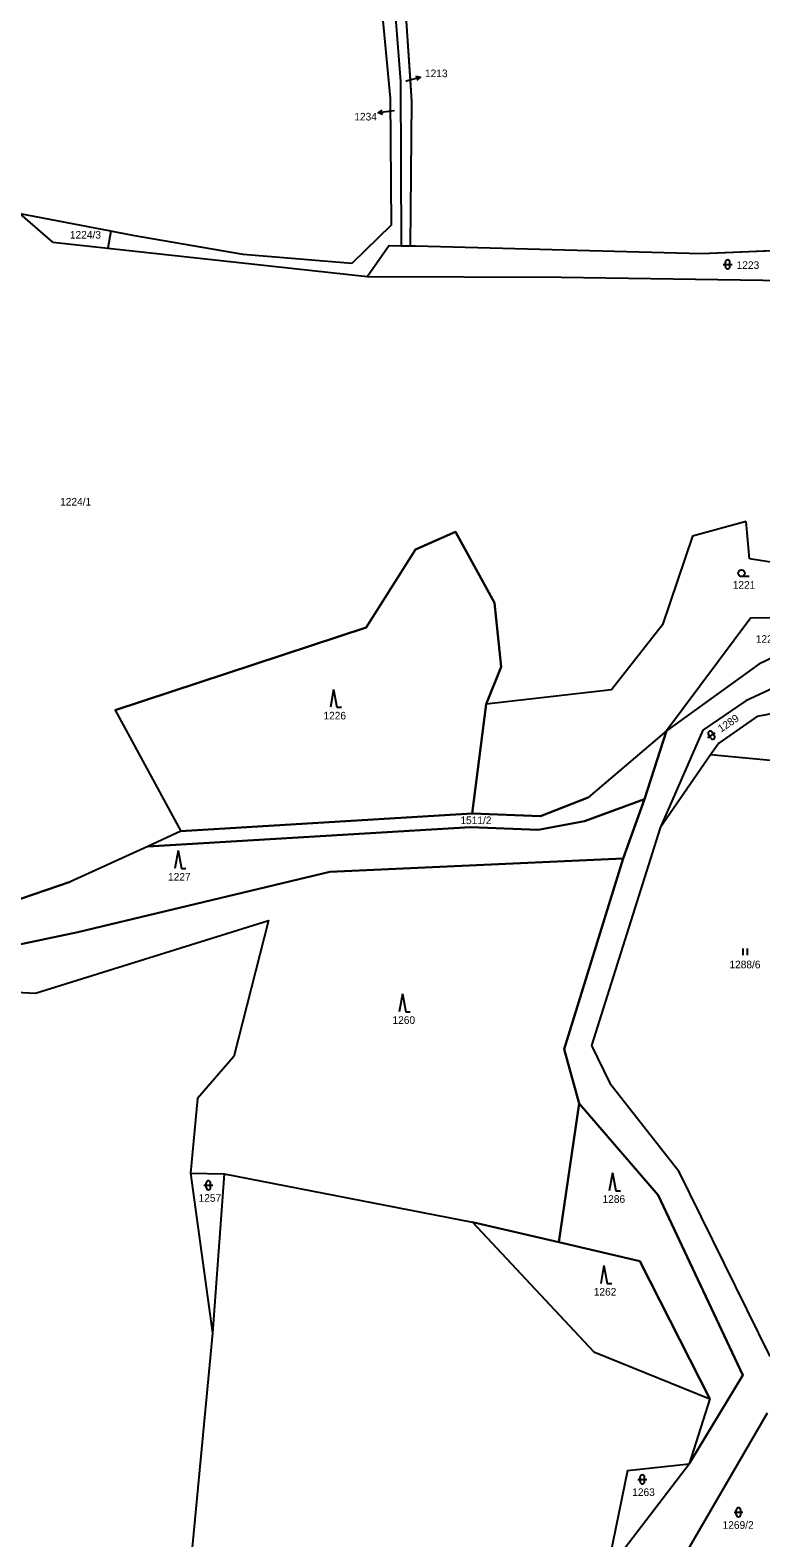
# Model space of a CAD drawing. Extents: x -760642 to -757221, y -1092371 to -1088855.
# Drawn here: x -759236.4 to -759072.9, y -1091408.1 to -1091071.1 of the extents above; entities that cross this region are included whole.
import ezdxf

# ---------------------------------------------------------------- set-up
doc = ezdxf.new("R2010")
doc.units = 0
for name, color, linetype in [('Vrstva 1', 7, 'Continuous'), ('Vrstva 16', 7, 'Continuous'), ('Vrstva 18', 7, 'Continuous'), ('Vrstva 25', 7, 'Continuous'), ('Vrstva 30', 7, 'Continuous')]:
    doc.layers.add(name, color=color, linetype=linetype)

msp = doc.modelspace()

# ---------------------------------------------------------------- linework, layer by layer
at = {"layer": 'Vrstva 1'}
for p, q in [((-759159.27, -1091049.54), (-759155.79, -1091086.27)), ((-759156.25, -1091047.63), (-759153.54, -1091082.53)), ((-759153.67, -1091048.44), (-759151.04, -1091086.98)), ((-759153.54, -1091082.53), (-759153.38, -1091119.27)), ((-759155.79, -1091086.27), (-759155.58, -1091114.67)), ((-759151.04, -1091086.98), (-759151.31, -1091119.29)), ((-759218.33, -1091116.05), (-759238.63, -1091112.15)), ((-759231.31, -1091118.49), (-759238.63, -1091112.15)), ((-759218.33, -1091116.05), (-759218.98, -1091119.83)), ((-759213.41, -1091117), (-759218.33, -1091116.05)), ((-759188.7, -1091121.26), (-759213.41, -1091117)), ((-759155.58, -1091114.67), (-759164.37, -1091123.24)), ((-759231.31, -1091118.49), (-759218.98, -1091119.83)), ((-759218.98, -1091119.83), (-759160.87, -1091126.15)), ((-759156.01, -1091119.25), (-759160.87, -1091126.15)), ((-759156.01, -1091119.25), (-759153.38, -1091119.27)), ((-759153.38, -1091119.27), (-759152.33, -1091119.28)), ((-759152.33, -1091119.28), (-759151.31, -1091119.29)), ((-759151.31, -1091119.29), (-759150.16, -1091119.3)), ((-759150.16, -1091119.3), (-759086.14, -1091121.04)), ((-759086.14, -1091121.04), (-759050.46, -1091119.52)), ((-759164.37, -1091123.24), (-759188.7, -1091121.26)), ((-759160.87, -1091126.15), (-759117.57, -1091126.3)), ((-759117.57, -1091126.3), (-759067.42, -1091127.01)), ((-759076.13, -1091180.92), (-759088.16, -1091184.21)), ((-759075.4, -1091189.25), (-759076.13, -1091180.92)), ((-759150.15, -1091187.18), (-759141.18, -1091183.26)), ((-759141.18, -1091183.26), (-759132.5, -1091199.07)), ((-759088.16, -1091184.21), (-759094.87, -1091204.04)), ((-759161.21, -1091204.62), (-759150.15, -1091187.18)), ((-759069.22, -1091190.21), (-759075.4, -1091189.25)), ((-759132.5, -1091199.07), (-759130.97, -1091213.41)), ((-759217.39, -1091223.07), (-759161.21, -1091204.62)), ((-759094.87, -1091204.04), (-759106.27, -1091218.57)), ((-759075.1, -1091202.44), (-759094, -1091227.7)), ((-759075.1, -1091202.44), (-759051.22, -1091202.14)), ((-759051.22, -1091202.14), (-759073.28, -1091212.84)), ((-759130.97, -1091213.41), (-759134.33, -1091221.79)), ((-759073.28, -1091212.84), (-759094, -1091227.7)), ((-759106.27, -1091218.57), (-759134.33, -1091221.79)), ((-759066.1, -1091216.35), (-759076.2, -1091220.98)), ((-759134.33, -1091221.79), (-759137.47, -1091246.18)), ((-759076.2, -1091220.98), (-759085.84, -1091227.58)), ((-759217.39, -1091223.07), (-759202.69, -1091250.16)), ((-759073.6, -1091224.47), (-759082.23, -1091230.5)), ((-759073.6, -1091224.47), (-759062.18, -1091222.31)), ((-759094, -1091227.7), (-759111.53, -1091242.61)), ((-759094, -1091227.7), (-759098.92, -1091242.98)), ((-759085.84, -1091227.58), (-759095.43, -1091249.44)), ((-759082.23, -1091230.5), (-759084.16, -1091233.07)), ((-759084.16, -1091233.07), (-759095.43, -1091249.44)), ((-759045.69, -1091236.71), (-759084.16, -1091233.07)), ((-759122.19, -1091246.77), (-759111.53, -1091242.61)), ((-759112.34, -1091247.92), (-759098.92, -1091242.98)), ((-759098.92, -1091242.98), (-759103.64, -1091256.23)), ((-759202.69, -1091250.16), (-759137.47, -1091246.18)), ((-759137.47, -1091246.18), (-759122.19, -1091246.77)), ((-759122.67, -1091249.88), (-759112.34, -1091247.92)), ((-759137.87, -1091249.28), (-759210.06, -1091253.54)), ((-759202.69, -1091250.16), (-759210.06, -1091253.54)), ((-759137.87, -1091249.28), (-759122.67, -1091249.88)), ((-759095.43, -1091249.44), (-759110.74, -1091298.05)), ((-759210.06, -1091253.54), (-759227.45, -1091261.51)), ((-759169.29, -1091259.27), (-759103.64, -1091256.23)), ((-759103.64, -1091256.23), (-759116.91, -1091298.85)), ((-759245.97, -1091267.83), (-759227.45, -1091261.51)), ((-759225.74, -1091272.72), (-759169.29, -1091259.27)), ((-759235.19, -1091286.37), (-759183.08, -1091270.13)), ((-759183.08, -1091270.13), (-759190.79, -1091300.56)), ((-759256.9, -1091279.27), (-759225.74, -1091272.72)), ((-759253.57, -1091285.41), (-759235.19, -1091286.37)), ((-759116.91, -1091298.85), (-759113.54, -1091311.02)), ((-759110.74, -1091298.05), (-759106.63, -1091306.47)), ((-759190.79, -1091300.56), (-759198.92, -1091309.94)), ((-759106.63, -1091306.47), (-759091.43, -1091325.84)), ((-759198.92, -1091309.94), (-759200.52, -1091326.58)), ((-759113.54, -1091311.02), (-759118.06, -1091342.05)), ((-759113.54, -1091311.02), (-759095.86, -1091331.55)), ((-759200.52, -1091326.58), (-759192.99, -1091326.75)), ((-759200.52, -1091326.58), (-759195.54, -1091362.4)), ((-759091.43, -1091325.84), (-759070.89, -1091367.57)), ((-759192.99, -1091326.75), (-759195.54, -1091362.4)), ((-759192.99, -1091326.75), (-759137.4, -1091337.53)), ((-759095.86, -1091331.55), (-759076.86, -1091371.78)), ((-759110.24, -1091366.53), (-759137.4, -1091337.53)), ((-759137.4, -1091337.53), (-759118.06, -1091342.05)), ((-759118.06, -1091342.05), (-759099.98, -1091346.27)), ((-759099.98, -1091346.27), (-759084.28, -1091377.02)), ((-759195.54, -1091362.4), (-759212.45, -1091538.54)), ((-759110.24, -1091366.53), (-759084.28, -1091377.02)), ((-759076.86, -1091371.78), (-759088.88, -1091391.57)), ((-759084.28, -1091377.02), (-759088.88, -1091391.57)), ((-759071.48, -1091380.29), (-759094.05, -1091419.03)), ((-759107.31, -1091415.63), (-759088.88, -1091391.57)), ((-759102.73, -1091393.05), (-759107.31, -1091415.63)), ((-759102.73, -1091393.05), (-759088.88, -1091391.57))]:
    msp.add_line(p, q, dxfattribs=at)
at = {"layer": 'Vrstva 16'}
for p, q in [((-759152.31, -1091082.46), (-759151.93, -1091082.36)), ((-759151.93, -1091082.36), (-759149.03, -1091081.591)), ((-759155.53, -1091089.2), (-759158.507, -1091089.57)), ((-759154.89, -1091089.12), (-759155.53, -1091089.2))]:
    msp.add_line(p, q, dxfattribs=at)
for points in [[(-759150.125, -1091081.364), (-759149.03, -1091081.591), (-759149.869, -1091082.331)], [(-759157.453, -1091089.943), (-759158.507, -1091089.57), (-759157.576, -1091088.951)]]:
    msp.add_lwpolyline(points, dxfattribs=at)
at = {"layer": 'Vrstva 25'}
for p, q in [((-759081.28, -1091123.45), (-759079.28, -1091123.45)), ((-759080.78, -1091123.95), (-759080.78, -1091122.95)), ((-759079.78, -1091123.95), (-759079.78, -1091122.95)), ((-759075.46, -1091193.24), (-759077.21, -1091193.24)), ((-759168.462, -1091218.459), (-759169.195, -1091222.459)), ((-759168.462, -1091218.459), (-759167.729, -1091222.459)), ((-759167.729, -1091222.459), (-759166.729, -1091222.459)), ((-759084.727, -1091229.255), (-759083.065, -1091228.143)), ((-759084.034, -1091229.393), (-759084.59, -1091228.562)), ((-759083.203, -1091228.836), (-759083.759, -1091228.005)), ((-759203.272, -1091254.489), (-759204.005, -1091258.489)), ((-759203.272, -1091254.489), (-759202.539, -1091258.489)), ((-759202.539, -1091258.489), (-759201.539, -1091258.489)), ((-759076.867, -1091276.375), (-759076.867, -1091277.875)), ((-759075.845, -1091277.875), (-759075.845, -1091276.375)), ((-759153.052, -1091286.519), (-759153.785, -1091290.519)), ((-759153.052, -1091286.519), (-759152.319, -1091290.519)), ((-759152.319, -1091290.519), (-759151.319, -1091290.519)), ((-759106.042, -1091326.529), (-759106.775, -1091330.529)), ((-759106.042, -1091326.529), (-759105.309, -1091330.529)), ((-759197.49, -1091329.3), (-759195.49, -1091329.3)), ((-759196.99, -1091329.8), (-759196.99, -1091328.8)), ((-759195.99, -1091329.8), (-759195.99, -1091328.8)), ((-759105.309, -1091330.529), (-759104.309, -1091330.529)), ((-759107.972, -1091347.259), (-759108.705, -1091351.259)), ((-759107.972, -1091347.259), (-759107.239, -1091351.259)), ((-759107.239, -1091351.259), (-759106.239, -1091351.259)), ((-759100.38, -1091395.07), (-759098.38, -1091395.07)), ((-759099.88, -1091395.57), (-759099.88, -1091394.57)), ((-759098.88, -1091395.57), (-759098.88, -1091394.57)), ((-759078.87, -1091402.41), (-759076.87, -1091402.41)), ((-759078.37, -1091402.91), (-759078.37, -1091401.91)), ((-759077.37, -1091402.91), (-759077.37, -1091401.91))]:
    msp.add_line(p, q, dxfattribs=at)
msp.add_circle((-759077.21, -1091192.49), 0.75, dxfattribs=at)
for centre, start, end in [((-759080.28, -1091122.95), 0, 180), ((-759080.28, -1091123.95), 180, 0), ((-759084.174, -1091228.284), 33.79923, 213.79923), ((-759083.618, -1091229.115), 213.79923, 33.79923), ((-759196.49, -1091328.8), 0, 180), ((-759196.49, -1091329.8), 180, 0), ((-759099.38, -1091394.57), 0, 180), ((-759099.38, -1091395.57), 180, 0), ((-759077.87, -1091401.91), 0, 180), ((-759077.87, -1091402.91), 180, 0)]:
    msp.add_arc(centre, 0.5, start, end, dxfattribs=at)
at = {"layer": 'Vrstva 30'}
for points in [[(-759014.13, -1091129.723), (-759040.85, -1091112.69), (-759046.21, -1091094.96), (-759042.91, -1091011.58), (-759051.97, -1091012.58), (-759075.82, -1091015.2), (-759136.43, -1091029.71), (-759138.35, -1091034.48), (-759139.91, -1091038.89), (-759140.47, -1091040.49), (-759157.69, -1091045.98), (-759159.59, -1091046.59), (-759156.25, -1091047.63), (-759153.67, -1091048.44), (-759151.365, -1091082.21), (-759151.04, -1091086.98), (-759151.31, -1091119.29), (-759150.16, -1091119.3), (-759086.14, -1091121.04), (-759050.46, -1091119.52), (-759038.69, -1091123.83), (-759038.175, -1091122.335)], [(-759137.47, -1091246.18), (-759134.33, -1091221.79), (-759130.97, -1091213.41), (-759132.5, -1091199.07), (-759141.18, -1091183.26), (-759150.15, -1091187.18), (-759161.21, -1091204.62), (-759217.39, -1091223.07), (-759202.69, -1091250.16), (-759137.47, -1091246.18)], [(-759210.06, -1091253.54), (-759137.87, -1091249.28), (-759122.67, -1091249.88), (-759112.34, -1091247.92), (-759098.92, -1091242.98), (-759094, -1091227.7), (-759111.53, -1091242.61), (-759122.19, -1091246.77), (-759137.47, -1091246.18), (-759202.69, -1091250.16), (-759210.06, -1091253.54)], [(-759210.06, -1091253.54), (-759227.45, -1091261.51), (-759245.97, -1091267.83), (-759303.45, -1091286.3), (-759320.4, -1091286.89), (-759360.28, -1091292.49), (-759384.51, -1091304.79), (-759369.19, -1091307.51), (-759330.71, -1091301.97), (-759325.98, -1091291.02), (-759287.79, -1091289.54), (-759256.9, -1091279.27), (-759225.74, -1091272.72), (-759169.29, -1091259.27), (-759103.64, -1091256.23), (-759098.92, -1091242.98), (-759112.34, -1091247.92), (-759122.67, -1091249.88), (-759137.87, -1091249.28), (-759210.06, -1091253.54)], [(-759287.79, -1091289.54), (-759325.98, -1091291.02), (-759330.71, -1091301.97), (-759322.31, -1091295.9), (-759309.82, -1091295.48), (-759288.07, -1091299.62), (-759278.89, -1091294.03), (-759253.57, -1091285.41), (-759235.19, -1091286.37), (-759183.08, -1091270.13), (-759190.79, -1091300.56), (-759198.92, -1091309.94), (-759200.52, -1091326.58), (-759192.99, -1091326.75), (-759137.4, -1091337.53), (-759118.06, -1091342.05), (-759113.54, -1091311.02), (-759116.91, -1091298.85), (-759103.64, -1091256.23), (-759169.29, -1091259.27), (-759225.74, -1091272.72), (-759256.9, -1091279.27), (-759287.79, -1091289.54)], [(-759113.54, -1091311.02), (-759118.06, -1091342.05), (-759099.98, -1091346.27), (-759084.28, -1091377.02), (-759088.88, -1091391.57), (-759076.86, -1091371.78), (-759095.86, -1091331.55), (-759113.54, -1091311.02)], [(-759110.24, -1091366.53), (-759084.28, -1091377.02), (-759099.98, -1091346.27), (-759118.06, -1091342.05), (-759137.4, -1091337.53), (-759110.24, -1091366.53)]]:
    msp.add_lwpolyline(points, dxfattribs=at)

# ---------------------------------------------------------------- texts
at = {"layer": 'Vrstva 16'}
for s, p in [('1213', (-759148.03, -1091081.59)), ('1234', (-759163.844, -1091091.27))]:
    msp.add_text(s, height=1.7, dxfattribs=at).set_placement(p)
at = {"layer": 'Vrstva 18'}
for s, height, p in [('1213', 0.1, (-759152.396, -1091082.46)), ('1234', 0.1, (-759154.991, -1091089.12)), ('1224/3', 1.7, (-759227.49, -1091117.68)), ('1223', 1.7, (-759078.28, -1091124.45)), ('1224/1', 1.7, (-759229.68, -1091177.35)), ('1221', 1.7, (-759079.158, -1091195.94)), ('1222', 1.7, (-759073.99, -1091208.04)), ('1226', 1.7, (-759170.75, -1091225.17)), ('1511/2', 1.7, (-759140.1, -1091248.57)), ('1227', 1.7, (-759205.53, -1091261.2)), ('1288/6', 1.7, (-759079.9, -1091280.81)), ('1260', 1.7, (-759155.3, -1091293.23)), ('1257', 1.7, (-759198.686, -1091333)), ('1286', 1.7, (-759108.29, -1091333.24)), ('1262', 1.7, (-759110.26, -1091353.97)), ('1263', 1.7, (-759101.65, -1091398.77)), ('1269/2', 1.7, (-759081.43, -1091406.11))]:
    msp.add_text(s, height=height, dxfattribs=at).set_placement(p)
msp.add_text('1289', height=1.7, rotation=33.79923, dxfattribs=at).set_placement((-759081.767, -1091228.136))

doc.saveas('drawing.dxf')
